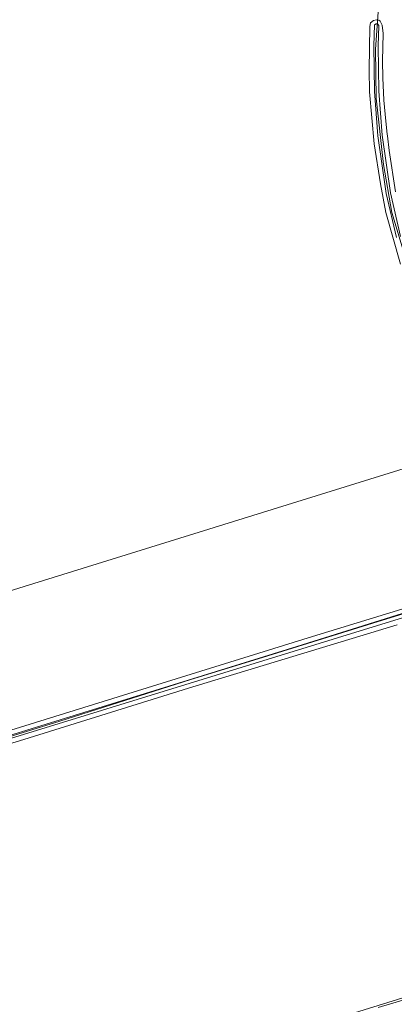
# Model space of a CAD drawing. Header units: metres. Extents: x 250001 to 257773, y 598992 to 609118.
# Tile 288 of 656: x 254487 to 254636, y 600513 to 600905. Entities that reach past the tile are written whole.
import ezdxf
from ezdxf.lldxf.tags import DXFTag

# ---------------------------------------------------------------- set-up
doc = ezdxf.new("R2010")
doc.units = ezdxf.units.M
for name, color, linetype, lineweight in [('B-WE-GR-BOUWLAND-GV', 252, 'Continuous', 13), ('B-WE-GR-GROENVOORZIENING-GV', 252, 'Continuous', 18), ('B-WE-KG-GRENS_PERCEEL-G', 150, 'KG-PERCEEL', 18), ('B-WE-OG-WATER-GV', 252, 'Continuous', 18), ('B-WE-OG-WATER_SLOOT-GV', 252, 'Continuous', 18), ('X-XX-AL-REFERENTIE-G', 7, 'Continuous', 18)]:
    doc.layers.add(name, color=color, linetype=linetype, lineweight=lineweight)
doc.styles.get("Standard").update_dxf_attribs({"font": 'NLCS-ISO.ttf'})
tags = doc.linetypes.add('KG-PERCEEL', pattern='A,5.5,-2,["P",Standard,S=1.8,R=0,X=-0.5,Y=-0.9],-2,5.5,-2,[5,NLCS.SHX,S=0.75,R=0,X=0,Y=0],-2', length=19).pattern_tags.tags
tags[6] = DXFTag(74, 10)

# ---------------------------------------------------------------- blocks, each defined once
blk = doc.blocks.new('BS2021-132-Xref-KAD-20210617')
at = {"layer": 'B-WE-KG-GRENS_PERCEEL-G', "flags": 128}
for points in [[(254673.74, 601054.128), (254666.974, 601041.832), (254658.678, 601025.044), (254650.186, 601004.899), (254642.878, 600983.964), (254638.732, 600966.584), (254633.596, 600940.514), (254630.436, 600914.246), (254629.054, 600893.508), (254629.25, 600874.153), (254632.214, 600847.688), (254635.57, 600828.53), (254645.248, 600796.337), (254655.124, 600775.205), (254662.628, 600764.737), (254674.478, 600750.517), (254680.992, 600739.119), (254345.424, 600634.88)], [(254697.478, 600686.303), (254664.692, 600676.216), (254631.802, 600666.13), (254584.004, 600651.22), (254555.498, 600642.45), (254503.314, 600625.786), (254483.142, 600619.646), (254455.516, 600610.876), (254438.414, 600605.614), (254430.082, 600602.983), (254413.418, 600598.159), (254380.966, 600588.073), (254360.908, 600581.975)], [(254668.132, 600524.314), (254483.624, 600467.089), (254234.3, 600390.028), (254052.148, 600334.316), (253881.062, 600282.002), (253936.1, 600104.54)]]:
    blk.add_lwpolyline(points, dxfattribs=at)
blk = doc.blocks.new('BS2021-132-Xref-BGT-GRIJS-20210617-aangepast')
at = {"layer": 'B-WE-GR-BOUWLAND-GV', "flags": 128}
for points in [[(254446.917, 600610.796), (254603.868, 600659.585), (254694.572, 600687.36), (254695.777, 600689.306), (254696.261, 600689.985), (254697.422, 600690.262), (254699.43, 600689.977), (254700.192, 600689.494), (254701.182, 600689.935), (254758.147, 600707.236), (254775.122, 600712.034), (254775.692, 600712.631), (254769.396, 600753.091), (254762.567, 600798.458), (254751.823, 600871.751), (254739.524, 600958.22)], [(254638.99, 600807.972), (254633.082, 600828.653), (254630.998, 600840.047), (254628.548, 600855.927), (254626.634, 600876.731), (254626.53, 600885.407), (254626.728, 600902.737), (254626.993, 600904.193), (254628.183, 600905.119), (254629.44, 600905.383), (254630.3, 600905.251), (254630.918, 600904.848), (254631.702, 600903.28), (254632.02, 600899.999), (254631.808, 600888.992), (254631.914, 600882.219), (254632.337, 600873.329), (254633.078, 600864.968), (254633.683, 600859.846), (254633.767, 600859.141), (254634.454, 600853.326), (254636.985, 600836.832)], [(254637.634, 600664.279), (254554.532, 600639.03), (254488.92, 600618.579), (254433.129, 600601.546)], [(254630.019, 600511.654), (254642.118, 600515.225)]]:
    blk.add_lwpolyline(points, dxfattribs=at)
at = {"layer": 'B-WE-GR-GROENVOORZIENING-GV', "flags": 128}
blk.add_lwpolyline([(254642.118, 600515.225), (254630.019, 600511.654)], dxfattribs=at)
at = {"layer": 'B-WE-OG-WATER-GV', "flags": 128}
for points in [[(254661.624, 600675.701), (254597.642, 600655.589), (254471.157, 600616.401)], [(254341.653, 600575.186), (254704.074, 600686.76)], [(254639.03, 600819.046), (254634.953, 600836.448), (254631.648, 600859.359), (254630.337, 600876.966), (254630.135, 600894.989), (254630.321, 600903.149), (254629.771, 600903.796), (254629.242, 600903.796), (254628.638, 600903.408), (254628.402, 600894.999), (254628.606, 600876.837), (254629.921, 600859.17), (254632.973, 600838.015), (254633.245, 600836.125), (254637.352, 600818.595)]]:
    blk.add_lwpolyline(points, dxfattribs=at)
at = {"layer": 'B-WE-OG-WATER_SLOOT-GV', "flags": 128}
for points in [[(254739.524, 600958.22), (254751.823, 600871.751), (254762.567, 600798.458), (254769.396, 600753.091), (254775.692, 600712.631), (254775.122, 600712.034), (254758.147, 600707.236), (254701.182, 600689.935), (254700.192, 600689.494), (254699.43, 600689.977), (254697.422, 600690.262), (254696.261, 600689.985), (254695.777, 600689.306), (254694.572, 600687.36), (254603.868, 600659.585), (254446.917, 600610.796)], [(254433.129, 600601.546), (254488.92, 600618.579), (254554.532, 600639.03), (254637.634, 600664.279)], [(254704.074, 600686.76), (254341.653, 600575.186)], [(254471.157, 600616.401), (254597.642, 600655.589), (254661.624, 600675.701)], [(254636.985, 600836.832), (254634.454, 600853.326), (254633.767, 600859.141), (254633.683, 600859.846), (254633.078, 600864.968), (254632.337, 600873.329), (254631.914, 600882.219), (254631.808, 600888.992), (254632.02, 600899.999), (254631.702, 600903.28), (254630.918, 600904.848), (254630.3, 600905.251), (254629.44, 600905.383), (254628.183, 600905.119), (254626.993, 600904.193), (254626.728, 600902.737), (254626.53, 600885.407), (254626.634, 600876.731), (254628.548, 600855.927), (254630.998, 600840.047), (254633.082, 600828.653), (254638.99, 600807.972)], [(254637.352, 600818.595), (254633.245, 600836.125), (254632.973, 600838.015), (254629.921, 600859.17), (254628.606, 600876.837), (254628.402, 600894.999), (254628.638, 600903.408), (254629.242, 600903.796), (254629.771, 600903.796), (254630.321, 600903.149), (254630.135, 600894.989), (254630.337, 600876.966), (254631.648, 600859.359), (254634.953, 600836.448), (254639.03, 600819.046)]]:
    blk.add_lwpolyline(points, dxfattribs=at)

msp = doc.modelspace()

# ---------------------------------------------------------------- block references
at = {"layer": 'X-XX-AL-REFERENTIE-G'}
for name in ['BS2021-132-Xref-BGT-GRIJS-20210617-aangepast', 'BS2021-132-Xref-KAD-20210617']:
    msp.add_blockref(name, (0, 0), dxfattribs=at)

doc.saveas('drawing.dxf')
